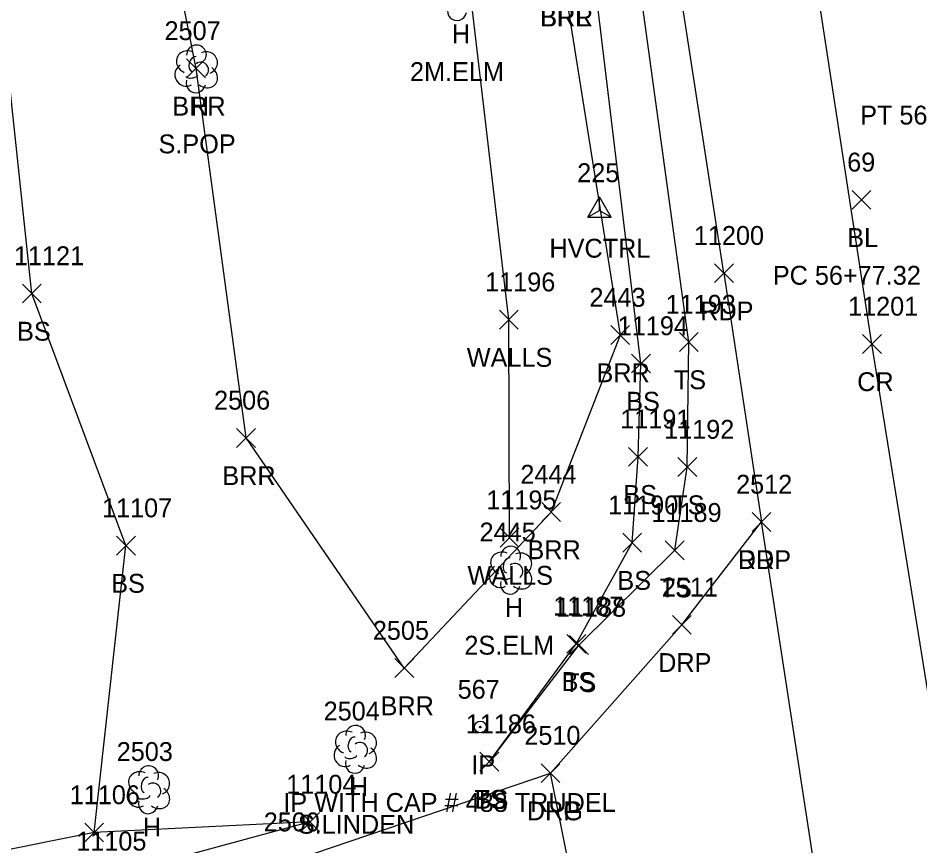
# Model space of a CAD drawing. Extents: x 1439173 to 1457902, y 641926 to 659889.
# Drawn here: x 1447917.7 to 1448013.3, y 648056.8 to 648144.6 of the extents above; entities that cross this region are included whole.
import ezdxf

# ---------------------------------------------------------------- set-up
doc = ezdxf.new("R2010")
doc.units = 0
for name, color, linetype in [('C_A', 7, 'Continuous'), ('C_C', 7, 'Continuous'), ('C_I', 7, 'Continuous'), ('C_TIC', 7, 'Continuous'), ('CPSM', 7, 'Continuous'), ('L_A', 7, 'Continuous'), ('L_C', 7, 'Continuous'), ('L_I', 7, 'Continuous'), ('L_TIC', 7, 'Continuous'), ('LABL', 7, 'Continuous'), ('LELB', 7, 'Continuous'), ('LTD', 7, 'Continuous'), ('LWS', 7, 'Continuous'), ('M_A', 7, 'Continuous'), ('M_C', 7, 'Continuous'), ('M_I', 7, 'Continuous'), ('MPIR', 7, 'Continuous'), ('P_A', 7, 'Continuous'), ('P_I', 7, 'Continuous'), ('P_TIC', 7, 'Continuous'), ('PET', 7, 'Continuous'), ('PRC', 7, 'Continuous'), ('R_A', 7, 'Continuous'), ('R_I', 7, 'Continuous'), ('R_TIC', 7, 'Continuous'), ('RDG', 7, 'Continuous'), ('RDP', 7, 'Continuous')]:
    doc.layers.add(name, color=color, linetype=linetype)

msp = doc.modelspace()

# ---------------------------------------------------------------- linework, layer by layer
at = {"layer": 'C_TIC'}
for points in [[(1448006.101, 648124.31), (1448008.101, 648126.31)], [(1448008.101, 648124.31), (1448006.101, 648126.31)]]:
    msp.add_lwpolyline(points, dxfattribs=at)
at = {"layer": 'CPSM'}
for p, q in [((1447978.078, 648123.46), (1447979.328, 648125.625)), ((1447980.578, 648123.46), (1447979.328, 648125.625)), ((1447979.328, 648124.181), (1447979.328, 648125.625)), ((1447978.078, 648123.46), (1447979.328, 648124.181)), ((1447979.328, 648124.181), (1447979.328, 648124.181)), ((1447979.328, 648124.181), (1447980.578, 648123.46)), ((1447978.078, 648123.46), (1447980.578, 648123.46))]:
    msp.add_line(p, q, dxfattribs=at)
at = {"layer": 'L_TIC'}
for points in [[(1447935.568, 648138.239), (1447937.568, 648140.239)], [(1447937.568, 648138.239), (1447935.568, 648140.239)], [(1447918.157, 648114.381), (1447920.157, 648116.381)], [(1447920.157, 648114.381), (1447918.157, 648116.381)], [(1447968.719, 648111.608), (1447970.719, 648113.608)], [(1447970.719, 648111.608), (1447968.719, 648113.608)], [(1447980.52, 648109.973), (1447982.52, 648111.973)], [(1447982.52, 648109.973), (1447980.52, 648111.973)], [(1447987.796, 648109.234), (1447989.796, 648111.234)], [(1447989.796, 648109.234), (1447987.796, 648111.234)], [(1447982.717, 648106.957), (1447984.717, 648108.957)], [(1447984.717, 648106.957), (1447982.717, 648108.957)], [(1447940.87, 648099.071), (1447942.87, 648101.071)], [(1447942.87, 648099.071), (1447940.87, 648101.071)], [(1447982.417, 648097.073), (1447984.417, 648099.073)], [(1447984.417, 648097.073), (1447982.417, 648099.073)], [(1447987.633, 648095.981), (1447989.633, 648097.981)], [(1447989.633, 648095.981), (1447987.633, 648097.981)], [(1447973.203, 648091.217), (1447975.203, 648093.217)], [(1447975.203, 648091.217), (1447973.203, 648093.217)], [(1447968.792, 648088.503), (1447970.792, 648090.503)], [(1447970.792, 648088.503), (1447968.792, 648090.503)], [(1447928.135, 648087.658), (1447930.135, 648089.658)], [(1447930.135, 648087.658), (1447928.135, 648089.658)], [(1447981.785, 648087.966), (1447983.785, 648089.966)], [(1447983.785, 648087.966), (1447981.785, 648089.966)], [(1447986.301, 648087.165), (1447988.301, 648089.165)], [(1447988.301, 648087.165), (1447986.301, 648089.165)], [(1447975.869, 648077.243), (1447977.869, 648079.243)], [(1447977.869, 648077.243), (1447975.869, 648079.243)], [(1447976.166, 648077.123), (1447978.166, 648079.123)], [(1447978.166, 648077.123), (1447976.166, 648079.123)], [(1447957.643, 648074.672), (1447959.643, 648076.672)], [(1447959.643, 648074.672), (1447957.643, 648076.672)], [(1447966.663, 648064.76), (1447968.663, 648066.76)], [(1447968.663, 648064.76), (1447966.663, 648066.76)], [(1447966.663, 648064.76), (1447968.663, 648066.76)], [(1447968.663, 648064.76), (1447966.663, 648066.76)], [(1447947.664, 648058.36), (1447949.664, 648060.36)], [(1447949.664, 648058.36), (1447947.664, 648060.36)], [(1447947.664, 648058.36), (1447949.664, 648060.36)], [(1447949.664, 648058.36), (1447947.664, 648060.36)], [(1447924.769, 648057.245), (1447926.769, 648059.245)], [(1447926.769, 648057.245), (1447924.769, 648059.245)], [(1447924.769, 648057.245), (1447926.769, 648059.245)], [(1447926.769, 648057.245), (1447924.769, 648059.245)]]:
    msp.add_lwpolyline(points, dxfattribs=at)
at = {"layer": 'LABL'}
msp.add_lwpolyline([(1447975.517, 648148.686), (1447981.52, 648110.973), (1447974.203, 648092.217), (1447958.643, 648075.672), (1447941.87, 648100.071), (1447936.568, 648139.239), (1447926.828, 648188.413), (1447923.243, 648233.981), (1447912.224, 648276.035), (1447890.522, 648312.324), (1447885.314, 648329.491), (1447844.455, 648358.604), (1447883.237, 648371.649), (1447915.863, 648376.251), (1447938.914, 648380.034), (1447948.387, 648332.969), (1447948.296, 648332.925), (1447954.844, 648284.401)], dxfattribs=at)
at = {"layer": 'LELB'}
for points in [[(1447967.663, 648065.76), (1447977.166, 648078.123), (1447987.301, 648088.165), (1447988.633, 648096.981), (1447988.796, 648110.234), (1447983.005, 648152.399), (1447974.58, 648204.461), (1447966.725, 648253.632), (1447959.667, 648307.379), (1447953.468, 648352.435)], [(1447948.664, 648059.36), (1447926.409, 648053.328), (1447891.462, 648047.105), (1447863.425, 648042.988), (1447838.802, 648055.703), (1447830.085, 648068.329), (1447823.247, 648098.351), (1447824.6, 648130.924), (1447826.259, 648169.98), (1447850.396, 648199.294), (1447852.288, 648220.544), (1447848.636, 648251.482), (1447842.22, 648253.367), (1447832.831, 648267.696), (1447823.822, 648274.653), (1447821.272, 648293.75), (1447827.087, 648314.697), (1447838.184, 648328.911), (1447846.621, 648343.803), (1447843.395, 648351.491), (1447804.356, 648349.298)], [(1447967.663, 648065.76), (1447976.869, 648078.243), (1447982.785, 648088.966), (1447983.417, 648098.073), (1447983.717, 648107.957), (1447978.22, 648153.43), (1447970.558, 648203.551), (1447964.129, 648253.306), (1447956.591, 648305.816), (1447950.675, 648351.71)], [(1447925.769, 648058.245), (1447929.135, 648088.658), (1447919.157, 648115.381), (1447915.699, 648147.778), (1447907.306, 648180.905), (1447901.372, 648223.578), (1447896.174, 648258.234), (1447883.199, 648295.322), (1447866.246, 648322.11), (1447854.425, 648340.116), (1447846.621, 648343.803), (1447805.142, 648342.064)], [(1447948.664, 648059.36), (1447925.769, 648058.245), (1447891.405, 648051.354), (1447862.577, 648047.017), (1447838.802, 648055.703)]]:
    msp.add_lwpolyline(points, dxfattribs=at)
at = {"layer": 'LTD'}
for p, q in [((1447936.568, 648139.239), (1447936.568, 648139.239)), ((1447936.568, 648139.239), (1447936.568, 648139.239)), ((1447969.876, 648086.1), (1447969.876, 648086.1)), ((1447969.876, 648086.1), (1447969.876, 648086.1)), ((1447953.43, 648067.117), (1447953.43, 648067.117)), ((1447953.43, 648067.117), (1447953.43, 648067.117)), ((1447931.499, 648062.826), (1447931.499, 648062.826)), ((1447931.499, 648062.826), (1447931.499, 648062.826))]:
    msp.add_line(p, q, dxfattribs=at)
for centre in [(1447936.615, 648140.673), (1447969.922, 648087.534), (1447953.477, 648068.551), (1447931.546, 648064.259)]:
    msp.add_arc(centre, 1.047, 335.52715, 180.95627, dxfattribs=at)
for centre, major_axis, ratio, start_param, end_param in [((1447964.238, 648145.406), (0.265, 1.061), 0.942809, 1.570796, 4.712389), ((1447935.776, 648139.906), (1.21, -0.512), 0.895232, 1.570796, 4.712389), ((1447937.61, 648139.822), (-1.141, -0.483), 0.949671, 1.570796, 4.712389), ((1447936.36, 648139.697), (-0.208, -0.792), 0.645439, 3.141593, 6.283185), ((1447935.485, 648138.53), (0.584, -1.042), 0.959034, 3.141593, 6.283185), ((1447937.068, 648139.072), (-0.5, 0.667), 0.989748, 3.141593, 6.283185), ((1447937.568, 648138.406), (-1.09, 0.792), 0.841452, 1.570796, 4.712389), ((1447936.11, 648138.489), (-0.625, -0.083), 0.423636, 0, 3.141593), ((1447936.568, 648137.739), (0.265, 1.061), 0.942809, 1.570796, 4.712389), ((1447969.084, 648086.766), (1.21, -0.512), 0.895232, 1.570796, 4.712389), ((1447970.917, 648086.683), (-1.141, -0.483), 0.949671, 1.570796, 4.712389), ((1447969.667, 648086.558), (-0.208, -0.792), 0.645439, 3.141593, 6.283185), ((1447970.376, 648085.933), (-0.5, 0.667), 0.989748, 3.141593, 6.283185), ((1447968.793, 648085.391), (0.584, -1.042), 0.959034, 3.141593, 6.283185), ((1447970.876, 648085.266), (-1.09, 0.792), 0.841452, 1.570796, 4.712389), ((1447969.876, 648084.6), (0.265, 1.061), 0.942809, 1.570796, 4.712389), ((1447969.418, 648085.35), (-0.625, -0.083), 0.423636, 0, 3.141593), ((1447952.639, 648067.783), (1.21, -0.512), 0.895232, 1.570796, 4.712389), ((1447954.472, 648067.7), (-1.141, -0.483), 0.949671, 1.570796, 4.712389), ((1447953.222, 648067.575), (-0.208, -0.792), 0.645439, 3.141593, 6.283185), ((1447953.93, 648066.95), (-0.5, 0.667), 0.989748, 3.141593, 6.283185), ((1447952.347, 648066.408), (0.584, -1.042), 0.959034, 3.141593, 6.283185), ((1447954.431, 648066.283), (-1.09, 0.792), 0.841452, 1.570796, 4.712389), ((1447953.431, 648065.617), (0.265, 1.061), 0.942809, 1.570796, 4.712389), ((1447952.972, 648066.367), (-0.625, -0.083), 0.423636, 0, 3.141593), ((1447930.707, 648063.492), (1.21, -0.512), 0.895232, 1.570796, 4.712389), ((1447932.541, 648063.409), (-1.141, -0.483), 0.949671, 1.570796, 4.712389), ((1447931.291, 648063.284), (-0.208, -0.792), 0.645439, 3.141593, 6.283185), ((1447930.416, 648062.117), (0.584, -1.042), 0.959034, 3.141593, 6.283185), ((1447931.999, 648062.659), (-0.5, 0.667), 0.989748, 3.141593, 6.283185), ((1447932.499, 648061.992), (-1.09, 0.792), 0.841452, 1.570796, 4.712389), ((1447931.041, 648062.075), (-0.625, -0.083), 0.423636, 0, 3.141593), ((1447931.5, 648061.326), (0.265, 1.061), 0.942809, 1.570796, 4.712389)]:
    msp.add_ellipse(centre, major_axis=major_axis, ratio=ratio, start_param=start_param, end_param=end_param, dxfattribs=at)
at = {"layer": 'LWS'}
msp.add_lwpolyline([(1447969.792, 648089.503), (1447969.719, 648112.608), (1447965.036, 648152.618), (1447958.143, 648201.23), (1447950.217, 648257.113), (1447940.261, 648301.84), (1447935.192, 648340.805), (1447933.627, 648364.373), (1447931.296, 648375.992)], dxfattribs=at)
at = {"layer": 'MPIR'}
for radius in [0.625, 0.0833]:
    msp.add_circle((1447966.703, 648069.427), radius, dxfattribs=at)
at = {"layer": 'P_TIC'}
for points in [[(1447991.518, 648116.531), (1447993.518, 648118.531)], [(1447993.518, 648116.531), (1447991.518, 648118.531)], [(1448007.207, 648109.034), (1448009.207, 648111.034)], [(1448009.207, 648109.034), (1448007.207, 648111.034)], [(1447995.5, 648090.164), (1447997.5, 648092.164)], [(1447997.5, 648090.164), (1447995.5, 648092.164)]]:
    msp.add_lwpolyline(points, dxfattribs=at)
at = {"layer": 'PET'}
for points in [[(1447992.518, 648117.531), (1447986.938, 648153.744), (1447978.51, 648205.179), (1447971.144, 648254.538), (1447963.527, 648308.212), (1447956.909, 648352.98)], [(1447992.518, 648117.531), (1447996.5, 648091.164)], [(1448005.824, 648030.401), (1447996.5, 648091.164)]]:
    msp.add_lwpolyline(points, dxfattribs=at)
at = {"layer": 'PRC'}
msp.add_lwpolyline([(1448032.328, 647961.695), (1448025.033, 648003.456), (1448015.667, 648063.56), (1448008.207, 648110.034), (1448001.08, 648156.365), (1447993.035, 648207.402), (1447985.395, 648256.522), (1447977.626, 648310.23), (1447970.828, 648357.733), (1447966.46, 648396.633), (1447963.745, 648410.578), (1447956.838, 648463.171), (1447947.44, 648542.384), (1447940.666, 648596.002), (1447933.626, 648644.512), (1447928.191, 648688.314), (1447922.05, 648736.929), (1447916.642, 648778.151)], dxfattribs=at)
at = {"layer": 'R_TIC'}
for points in [[(1447995.5, 648090.164), (1447997.5, 648092.164)], [(1447997.5, 648090.164), (1447995.5, 648092.164)], [(1447987.058, 648079.258), (1447989.058, 648081.258)], [(1447989.058, 648079.258), (1447987.058, 648081.258)], [(1447973.142, 648063.538), (1447975.142, 648065.538)], [(1447975.142, 648063.538), (1447973.142, 648065.538)], [(1447973.142, 648063.538), (1447975.142, 648065.538)], [(1447975.142, 648063.538), (1447973.142, 648065.538)]]:
    msp.add_lwpolyline(points, dxfattribs=at)
at = {"layer": 'RDG'}
msp.add_lwpolyline([(1447830.074, 648217.409), (1447839.824, 648197.094), (1447818.563, 648176.961), (1447815.71, 648148.707), (1447817.422, 648116.7), (1447817.394, 648116.662), (1447822.307, 648081.993), (1447826.744, 648066.407), (1447833.195, 648054.594), (1447847.634, 648042.873), (1447857.734, 648041.17), (1447891.192, 648045.796), (1447923.475, 648050.803), (1447947.167, 648055.365), (1447974.142, 648064.538)], dxfattribs=at)
at = {"layer": 'RDP'}
msp.add_lwpolyline([(1448005.824, 648030.401), (1447992.781, 648042.374), (1447978.354, 648043.61), (1447974.142, 648064.538), (1447988.058, 648080.258), (1447996.5, 648091.164)], dxfattribs=at)

# ---------------------------------------------------------------- texts
at = {"layer": 'C_A'}
for s, p in [('BL', (1448005.589, 648120.31)), ('HVCTRL', (1447974.021, 648119.181))]:
    msp.add_text(s, height=2, dxfattribs=at).set_placement(p)
at = {"layer": 'C_C'}
for s, p in [('PT 56+90.77', (1448006.956, 648133.292)), ('PC 56+77.32', (1447997.699, 648116.31))]:
    msp.add_text(s, height=2, dxfattribs=at).set_placement(p)
at = {"layer": 'C_I'}
for s, p in [('69', (1448005.581, 648128.31)), ('225', (1447976.966, 648127.181))]:
    msp.add_text(s, height=2, dxfattribs=at).set_placement(p)
at = {"layer": 'L_A'}
for s, p in [('BRR', (1447973.006, 648143.686)), ('BRL', (1447973.061, 648143.686)), ('H', (1447963.671, 648141.906)), ('BRR', (1447934.056, 648134.239)), ('H', (1447936.001, 648134.239)), ('BS', (1447917.598, 648110.381)), ('WALLS', (1447965.262, 648107.608)), ('BRR', (1447979.008, 648105.973)), ('TS', (1447987.205, 648105.234)), ('BS', (1447982.158, 648102.957)), ('BRR', (1447939.358, 648095.071)), ('BS', (1447981.858, 648093.073)), ('TS', (1447987.043, 648091.981)), ('BRR', (1447971.691, 648087.217)), ('BS', (1447927.576, 648083.658)), ('WALLS', (1447965.335, 648084.503)), ('BS', (1447981.226, 648083.966)), ('TS', (1447985.71, 648083.165)), ('H', (1447969.309, 648081.1)), ('BS', (1447975.31, 648073.243)), ('TS', (1447975.576, 648073.123)), ('BRR', (1447956.131, 648070.672)), ('H', (1447952.863, 648062.117)), ('TS', (1447966.073, 648060.76)), ('BS', (1447966.104, 648060.76)), ('H', (1447930.932, 648057.826))]:
    msp.add_text(s, height=2, dxfattribs=at).set_placement(p)
at = {"layer": 'L_C'}
for s, p in [('2M.ELM', (1447959.245, 648137.906)), ('S.POP', (1447932.592, 648130.239)), ('2S.ELM', (1447965.01, 648077.1)), ('S.LINDEN', (1447947.36, 648058.117))]:
    msp.add_text(s, height=2, dxfattribs=at).set_placement(p)
at = {"layer": 'L_I'}
for s, p in [('2507', (1447933.229, 648142.239)), ('2507', (1447933.229, 648142.239)), ('11121', (1447917.267, 648118.381)), ('11196', (1447967.207, 648115.608)), ('2443', (1447978.26, 648113.973)), ('11193', (1447986.339, 648113.234)), ('11194', (1447981.26, 648110.957)), ('2506', (1447938.477, 648103.071)), ('11191', (1447981.527, 648101.073)), ('11192', (1447986.177, 648099.981)), ('2444', (1447970.943, 648095.217)), ('11195', (1447967.335, 648092.503)), ('11107', (1447926.6, 648091.658)), ('11190', (1447980.241, 648091.966)), ('11189', (1447984.836, 648091.165)), ('2445', (1447966.616, 648089.1)), ('11187', (1447974.413, 648081.243)), ('11188', (1447974.71, 648081.123)), ('2505', (1447955.304, 648078.672)), ('2504', (1447950.092, 648070.117)), ('11186', (1447965.152, 648068.76)), ('11186', (1447965.152, 648068.76)), ('2503', (1447928.161, 648065.826)), ('11104', (1447946.128, 648062.36)), ('11104', (1447946.128, 648062.36)), ('11106', (1447923.179, 648061.245)), ('11106', (1447923.179, 648061.245)), ('11105', (1447923.874, 648056.328))]:
    msp.add_text(s, height=2, dxfattribs=at).set_placement(p)
at = {"layer": 'M_A'}
msp.add_text('IP', height=2, dxfattribs=at).set_placement((1447965.75, 648064.427))
at = {"layer": 'M_C'}
msp.add_text('IP WITH CAP # 488 TRUDEL', height=2, dxfattribs=at).set_placement((1447945.821, 648060.427))
at = {"layer": 'M_I'}
msp.add_text('567', height=2, dxfattribs=at).set_placement((1447964.294, 648072.427))
at = {"layer": 'P_A'}
for s, p in [('RDP', (1447990.006, 648112.531)), ('CR', (1448006.641, 648105.034)), ('RDP', (1447993.988, 648086.164))]:
    msp.add_text(s, height=2, dxfattribs=at).set_placement(p)
at = {"layer": 'P_I'}
for s, p in [('11200', (1447989.329, 648120.531)), ('11201', (1448005.672, 648113.034)), ('2512', (1447993.807, 648094.164))]:
    msp.add_text(s, height=2, dxfattribs=at).set_placement(p)
at = {"layer": 'R_A'}
for s, p in [('DRP', (1447993.988, 648086.164)), ('DRP', (1447985.546, 648075.258)), ('DRG', (1447971.63, 648059.538)), ('DRP', (1447971.63, 648059.538))]:
    msp.add_text(s, height=2, dxfattribs=at).set_placement(p)
at = {"layer": 'R_I'}
for s, p in [('2512', (1447993.807, 648094.164)), ('2511', (1447985.932, 648083.258)), ('2510', (1447971.362, 648067.538)), ('2510', (1447971.362, 648067.538)), ('2500', (1447943.742, 648058.365))]:
    msp.add_text(s, height=2, dxfattribs=at).set_placement(p)

doc.saveas('drawing.dxf')
